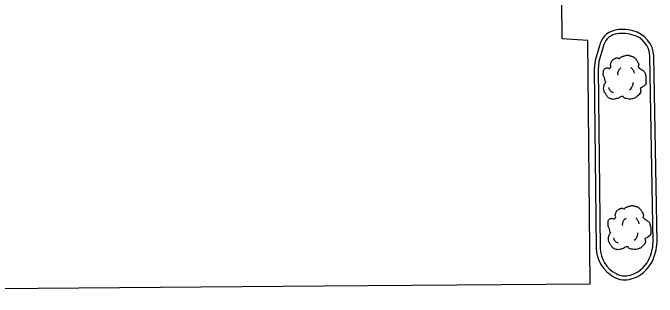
# Model space of a CAD drawing. Extents: x 2145380 to 2157287, y 139568 to 149130.
# Drawn here: x 2147734.6 to 2147833.9, y 143278.7 to 143322.6 of the extents above; entities that cross this region are included whole.
import ezdxf

# ---------------------------------------------------------------- set-up
doc = ezdxf.new("R2010")
doc.units = 0
for name, color, linetype in [('TOPO_Asphalt', 7, 'Continuous'), ('TOPO_Curb Back', 7, 'Continuous'), ('TOPO_Tree', 7, 'Continuous')]:
    doc.layers.add(name, color=color, linetype=linetype)

# ---------------------------------------------------------------- blocks, each defined once
blk = doc.blocks.new('TREE')
at = {"layer": 'TOPO_Tree'}
for points in [[(-3.49, 17.6), (-3.07, 18.27), (-2.58, 18.8), (-1.9, 19.19), (-1.05, 19.68), (-0.19, 19.96), (0.74, 20.24), (1.62, 20.51), (2.51, 20.82), (3.39, 20.77), (4.1, 20.73), (4.8, 20.47), (5.51, 20.24), (6.43, 19.95), (7.32, 19.73), (8.15, 19.19), (9.36, 18.4), (10.02, 17.21), (10.8, 16.01), (11.24, 15.33), (11.58, 14.62), (11.86, 13.89), (12.17, 13.08), (11.37, 12.02), (11.86, 11.25), (12, 11.03), (12.18, 10.86), (12.39, 10.72), (12.91, 10.35), (13.45, 10.02), (13.97, 9.66), (14.7, 9.16), (15.41, 8.68), (16.09, 8.07), (16.7, 7.53), (16.93, 6.73), (17.15, 5.95), (17.59, 4.38), (17.71, 2.77), (17.68, 1.19), (17.65, -0.25), (17.83, -2.22), (16.62, -3.04), (15.47, -3.83), (14.31, -4.58), (13.16, -5.35)], [(-14.07, -0.4), (-14.17, 0.5), (-14.37, 1.38), (-14.6, 2.25), (-14.84, 3.17), (-15.47, 3.96), (-15.66, 4.9), (-15.8, 5.59), (-15.71, 6.31), (-15.66, 7.01), (-15.6, 7.91), (-15.72, 8.8), (-15.13, 9.66), (-14.62, 10.42), (-13.76, 10.49), (-13.02, 10.72), (-12.18, 10.98), (-11.06, 10), (-10.37, 10.72), (-9.4, 11.74), (-10.29, 13.28), (-9.84, 14.42), (-9.56, 15.15), (-9.32, 15.89), (-8.78, 16.54), (-8.18, 17.26), (-7.5, 17.68), (-6.67, 18.13), (-6.14, 18.41), (-5.61, 18.61), (-5.08, 18.66), (-4.55, 18.71), (-4.02, 18.54), (-3.49, 18.13)], [(-4.21, 5.09), (-4.46, 6.09), (-4.3, 7.21), (-3.84, 8.21), (-3.33, 9.34), (-2.71, 10.27), (-1.64, 10.97)], [(5.89, 11.15), (6.5, 10.68), (6.96, 10.17), (7.36, 9.5), (7.93, 8.56), (8.31, 7.6), (8.46, 6.56)], [(13.16, -5.34), (13.25, -5.81), (13.36, -6.28), (13.45, -6.75), (13.76, -8.52), (12.24, -10.03), (10.8, -11.51), (9.98, -12.34), (9.13, -12.77), (8.15, -13.1), (5.97, -13.83), (3.32, -13.56), (1.27, -13.1), (0.49, -12.92), (-0.06, -11.44), (-0.84, -11.51), (-2.04, -11.61), (-3.28, -12.78), (-4.55, -13.1), (-6.06, -13.47), (-7.77, -14.03), (-9.31, -13.62), (-11.36, -13.09), (-12.84, -11.41), (-14.07, -9.39), (-15.32, -7.35), (-15.61, -5.13), (-15.13, -3.04), (-14.87, -1.89), (-13.91, -0.75), (-13.54, 0.13)], [(-11.38, -4.46), (-11.47, -5.41), (-11.03, -6.32), (-10.09, -7.22), (-9.3, -7.97), (-8.49, -8.26), (-7.7, -8.14)], [(4.79, -6.29), (5.71, -5.66), (6.3, -4.92), (6.81, -3.91), (7.36, -2.81), (7.63, -1.7), (7.54, -0.6)]]:
    blk.add_open_spline(points, degree=3, dxfattribs=at)

msp = doc.modelspace()

# ---------------------------------------------------------------- linework, layer by layer
at = {"layer": 'TOPO_Asphalt'}
msp.add_lwpolyline([(2147561.982, 143662.89), (2147562.528, 143614.72), (2147563.745, 143471.785), (2147565.031, 143390.959), (2147565.919, 143316.916), (2147566.04, 143278.736), (2147645.225, 143279.599), (2147689.024, 143280.149), (2147688.731, 143320.552), (2147700.647, 143320.809), (2147700.69, 143279.829), (2147782.439, 143280.506), (2147823.545, 143280.779), (2147823.175, 143318.383), (2147819.212, 143318.608), (2147818.952, 143347.452), (2147822.289, 143349.929), (2147821.843, 143410.301), (2147820.724, 143522.761), (2147820.122, 143594.462), (2147819.983, 143657.511), (2147819.884, 143665.199)], dxfattribs=at)
at = {"layer": 'TOPO_Curb Back'}
for p, q in [((2147824.963, 143317.541), (2147824.288, 143315.251)), ((2147825.545, 143317.394), (2147824.881, 143315.14)), ((2147833.261, 143287.228), (2147832.741, 143315.902)), ((2147832.741, 143315.902), (2147832.742, 143315.898)), ((2147833.341, 143315.913), (2147833.341, 143315.916)), ((2147833.861, 143287.213), (2147833.341, 143315.913)), ((2147824.288, 143315.251), (2147824.181, 143313.959)), ((2147824.881, 143315.14), (2147824.781, 143313.937)), ((2147824.181, 143313.959), (2147824.471, 143286.319)), ((2147824.781, 143313.937), (2147825.071, 143286.33))]:
    msp.add_line(p, q, dxfattribs=at)
for centre, radius, start, end in [((2147828.027, 143316.879), 3.134, 104.73843, 167.81192), ((2147828.547, 143314.352), 5.712, 73.89886, 103.33928), ((2147829.188, 143315.794), 4.155, 1.68803, 76.87515), ((2147828.027, 143316.879), 2.535, 104.90989, 168.28303), ((2147828.547, 143314.354), 5.11, 73.71288, 103.25781), ((2147829.188, 143315.793), 3.555, 1.69147, 77.122), ((2147825.488, 143287.771), 7.791, 334.85715, 356.00298), ((2147825.488, 143287.771), 8.391, 334.80634, 356.18626), ((2147829.69, 143286.448), 5.221, 181.41714, 242.02571), ((2147829.69, 143286.448), 4.62, 181.46523, 242.15312), ((2147828.496, 143286.485), 4.523, 285.33437, 333.41794), ((2147828.497, 143286.485), 5.123, 285.45369, 333.5039), ((2147828.884, 143284.695), 2.696, 239.90083, 287.44812), ((2147828.884, 143284.695), 3.296, 240.11038, 287.25045)]:
    msp.add_arc(centre, radius, start, end, dxfattribs=at)

# ---------------------------------------------------------------- block references
at = {"layer": 'TOPO_Tree', "xscale": 0.19685000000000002, "yscale": 0.19685000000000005}
for p in [(2147828.662, 143312.004), (2147829.396, 143288.782)]:
    msp.add_blockref('TREE', p, dxfattribs=at)

doc.saveas('drawing.dxf')
